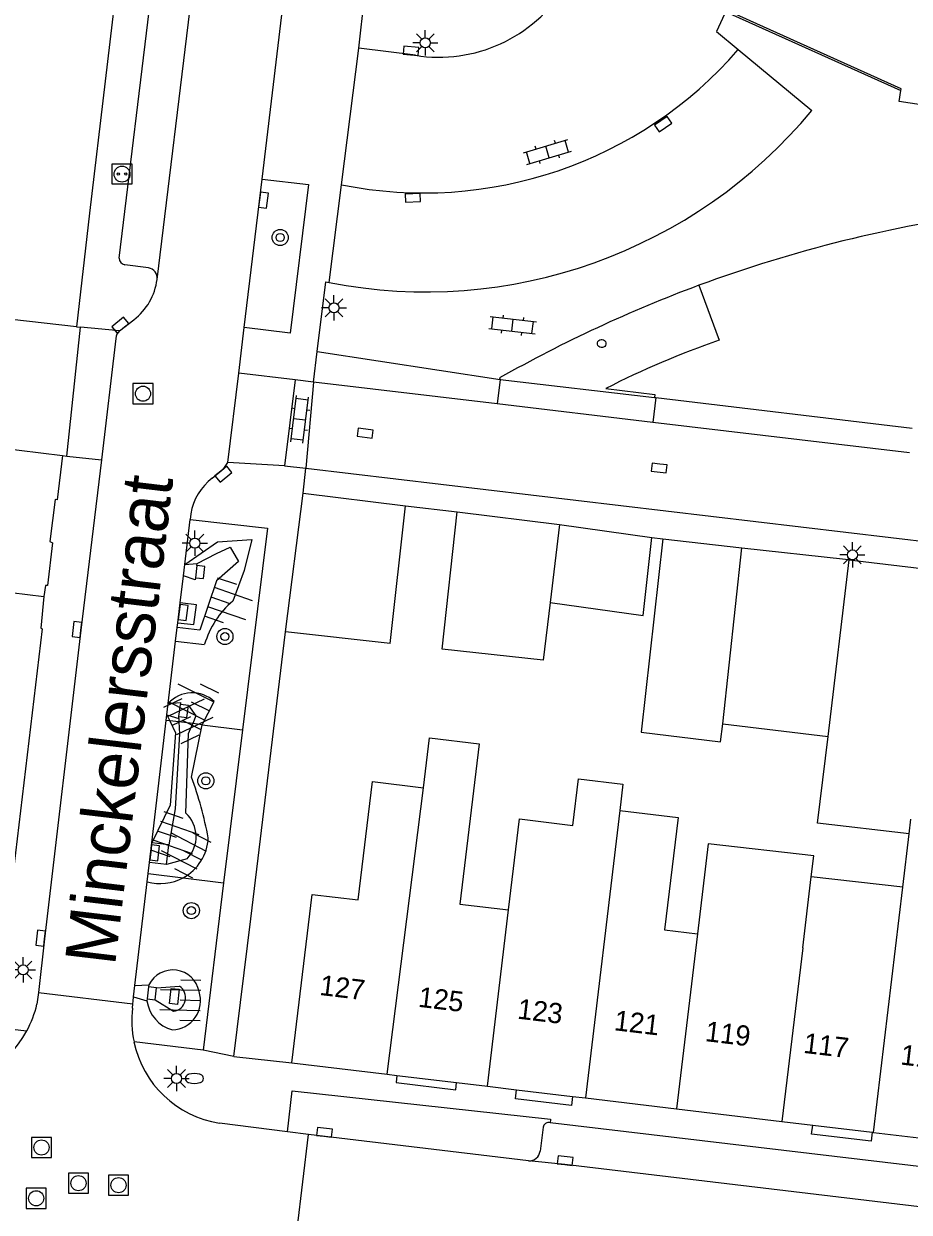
# Model space of a CAD drawing. Extents: x 132998 to 136004, y 396998 to 398512.
# Drawn here: x 134193.1 to 134237, y 397118.7 to 397177.6 of the extents above; entities that cross this region are included whole.
import ezdxf

# ---------------------------------------------------------------- set-up
doc = ezdxf.new("R2010")
doc.units = 0
for name, color, linetype in [('gg-afsc-erfafscheiding', 7, 'Continuous'), ('gg-afsc-hekwerk', 7, 'Continuous'), ('gg-afsc-muur', 7, 'Continuous'), ('gg-anno-huisnummerreeks BGT', 7, 'Continuous'), ('gg-anno-openbare ruimte label', 7, 'Continuous'), ('gg-bbg-bijgebouw', 7, 'Continuous'), ('gg-bbg-gedigitaliseerde bebouwing', 7, 'Continuous'), ('gg-bbg-gedigitaliseerde bijgebouw', 7, 'Continuous'), ('gg-bbg-hoofdgebouw', 7, 'Continuous'), ('gg-bbg-onder overbouw', 7, 'Continuous'), ('gg-bbg-pand overbouw', 7, 'Continuous'), ('gg-bbg-pilaar onder overbouw', 7, 'Continuous'), ('gg-bbg-tussenscheiding', 7, 'Continuous'), ('gg-knt-bovenkant onderkant talud', 7, 'Continuous'), ('gg-knt-verharding', 7, 'Continuous'), ('gg-knt-verharding nz', 7, 'Continuous'), ('gt-grn-groengrens', 7, 'Continuous'), ('gt-grn-weggrens', 7, 'Continuous'), ('gt-symb-boom', 7, 'Continuous'), ('gt-symb-brandkraan', 7, 'Continuous'), ('gt-symb-klinker verharding', 7, 'Continuous'), ('gt-symb-kolk', 7, 'Continuous'), ('gt-symb-kolk center center', 7, 'Continuous'), ('gt-symb-laadpunt elektrisch vervoer', 7, 'Continuous'), ('gt-symb-lichtmast', 7, 'Continuous'), ('gt-symb-rioolschacht', 7, 'Continuous'), ('gt-symb-talud symbool', 7, 'Continuous')]:
    doc.layers.add(name, color=color, linetype=linetype)

# ---------------------------------------------------------------- blocks, each defined once
blk = doc.blocks.new('gt0-KOLK')
at = {"layer": 'gt-symb-kolk'}
blk.add_lwpolyline([(0, 0), (0.375, 0), (0.375, 0.4), (-0.375, 0.4), (-0.375, 0), (0, 0)], dxfattribs=at)
blk = doc.blocks.new('gt0-LMAST')
at = {"layer": 'gt-symb-lichtmast'}
for p, q in [((-0.005, 0.246), (-0.005, 0.621)), ((-0.182, 0.173), (-0.447, 0.438)), ((0.172, 0.173), (0.437, 0.438)), ((-0.255, -0.004), (-0.63, -0.004)), ((-0.182, -0.181), (-0.447, -0.446)), ((-0.005, -0.254), (-0.005, -0.629)), ((0.437, -0.446), (0.172, -0.181)), ((0.245, -0.004), (0.62, -0.004))]:
    blk.add_line(p, q, dxfattribs=at)
blk.add_circle((-0.005, -0.004), 0.25, dxfattribs=at)
blk = doc.blocks.new('gt0-BOOM')
at = {"layer": 'gt-symb-boom'}
for radius in [0.4, 0.2]:
    blk.add_circle((0, 0), radius, dxfattribs=at)
blk = doc.blocks.new('gt0-KL1')
at = {"layer": 'gt-symb-klinker verharding'}
for p, q in [((-1.15, 0.3), (1.15, 0.3)), ((-1, -0.3), (-1, 0.3)), ((-0.5, 0.3), (-0.5, 0.45)), ((0, -0.3), (0, 0.3)), ((0.5, 0.3), (0.5, 0.45)), ((1, -0.3), (1, 0.3)), ((-1.15, -0.3), (1.15, -0.3)), ((-0.5, -0.45), (-0.5, -0.3)), ((0.5, -0.45), (0.5, -0.3))]:
    blk.add_line(p, q, dxfattribs=at)
blk = doc.blocks.new('gt0-TALUD_1')
at = {"layer": 'gt-symb-talud symbool'}
for p, q in [((-1, -1), (-1, 0)), ((-0.5, -2), (-0.5, 0)), ((0, -1), (0, 0)), ((0.5, -2), (0.5, 0)), ((1, -1), (1, 0))]:
    blk.add_line(p, q, dxfattribs=at)
blk = doc.blocks.new('gt0-BR')
at = {"layer": 'gt-symb-brandkraan'}
for centre, radius, start, end in [((-0.244, 0), 0.206, 107.56694, 252.43307), ((0.599, -2.664), 3, 106.89205, 107.56694), ((0, -0.691), 0.938, 73.10799, 106.89205), ((-0.599, -2.664), 3, 72.43309, 73.10799), ((0.244, 0), 0.206, 287.56695, 72.43309), ((0.599, 2.664), 3, 252.43307, 253.10797), ((0, 0.691), 0.938, 253.10797, 286.89206), ((-0.599, 2.664), 3, 286.89206, 287.56695)]:
    blk.add_arc(centre, radius, start, end, dxfattribs=at)
blk = doc.blocks.new('gt0-KOLKCC')
at = {"layer": 'gt-symb-kolk center center'}
blk.add_lwpolyline([(-0.375, 0.2), (0.375, 0.2), (0.375, -0.2), (-0.375, -0.2)], close=True, dxfattribs=at)
blk = doc.blocks.new('gt0-RS')
at = {"layer": 'gt-symb-rioolschacht'}
blk.add_lwpolyline([(-0.5, -0.5), (0.5, -0.5), (0.5, 0.5), (-0.5, 0.5)], close=True, dxfattribs=at)
blk.add_circle((0, 0), 0.375, dxfattribs=at)
blk = doc.blocks.new('gt0-LEV')
at = {"layer": 'gt-symb-laadpunt elektrisch vervoer'}
blk.add_lwpolyline([(-0.486, 0.501), (0.486, 0.501), (0.486, -0.499), (-0.486, -0.499)], close=True, dxfattribs=at)
for centre, radius in [((0, 0), 0.393), ((-0.186, 0), 0.0566), ((0.186, 0), 0.0566)]:
    blk.add_circle(centre, radius, dxfattribs=at)

msp = doc.modelspace()

# ---------------------------------------------------------------- linework, layer by layer
at = {"layer": 'gg-afsc-erfafscheiding'}
for p, q in [((134212.037, 397153.691), (134214.598, 397153.379)), ((134224.24, 397152.11), (134224.783, 397152.049))]:
    msp.add_line(p, q, dxfattribs=at)
at = {"layer": 'gg-afsc-hekwerk'}
msp.add_line((134203.538, 397126.416), (134204.369, 397133.225), dxfattribs=at)
for points in [[(134236.575, 397174.247), (134236.587, 397174.328), (134227.942, 397178.235)], [(134238.458, 397173.413), (134236.497, 397173.699), (134236.575, 397174.247)]]:
    msp.add_lwpolyline(points, dxfattribs=at)
at = {"layer": 'gg-afsc-muur'}
for p, q in [((134195.73, 397162.55), (134192.537, 397162.919)), ((134204.369, 397133.225), (134206.1, 397147.44)), ((134203.538, 397126.416), (134206.41, 397126.1))]:
    msp.add_line(p, q, dxfattribs=at)
for points in [[(134197.939, 397181.274), (134196.39, 397168.18), (134195.73, 397162.55)], [(134194.12, 397149.195), (134193.973, 397147.633), (134194.039, 397147.592), (134192.64, 397135.81)]]:
    msp.add_lwpolyline(points, dxfattribs=at)
at = {"layer": 'gg-bbg-bijgebouw'}
for p, q in [((134191.73, 397156.59), (134195.045, 397156.176)), ((134206.1, 397147.44), (134206.96, 397154.31)), ((134206.96, 397154.31), (134212.037, 397153.691)), ((134214.598, 397153.379), (134219.67, 397152.76)), ((134219.67, 397152.76), (134224.24, 397152.11)), ((134224.783, 397152.049), (134228.699, 397151.611)), ((134234.018, 397151.017), (134238.545, 397150.47))]:
    msp.add_line(p, q, dxfattribs=at)
for points in [[(134195.045, 397156.176), (134194.775, 397153.989), (134194.676, 397154.001), (134194.412, 397151.918), (134194.545, 397151.857), (134194.308, 397149.733), (134194.209, 397149.744), (134194.12, 397149.195)], [(134228.699, 397151.611), (134233.83, 397151.04), (134234.018, 397151.017)]]:
    msp.add_lwpolyline(points, dxfattribs=at)
at = {"layer": 'gg-bbg-gedigitaliseerde bebouwing'}
for p, q in [((134210.4, 397140.03), (134212.926, 397139.724)), ((134236.67, 397134.802), (134236.987, 397137.448)), ((134231.718, 397131.791), (134232.14, 397135.316)), ((134236.67, 397134.802), (134232.14, 397135.316))]:
    msp.add_line(p, q, dxfattribs=at)
for points in [[(134212.926, 397139.724), (134213.229, 397142.191), (134215.683, 397141.894), (134214.726, 397133.963), (134217.146, 397133.673)], [(134217.146, 397133.673), (134217.685, 397138.176), (134220.326, 397137.86), (134220.602, 397140.17), (134222.811, 397139.906), (134222.653, 397138.589)], [(134222.653, 397138.589), (134225.539, 397138.244), (134224.873, 397132.682), (134226.507, 397132.486)], [(134232.14, 397135.316), (134232.264, 397136.349), (134227.04, 397136.942), (134226.507, 397132.486)]]:
    msp.add_lwpolyline(points, dxfattribs=at)
at = {"layer": 'gg-bbg-gedigitaliseerde bijgebouw'}
for p, q in [((134211.285, 397146.868), (134212.037, 397153.691)), ((134213.849, 397146.586), (134214.598, 397153.379)), ((134211.285, 397146.868), (134206.1, 397147.44)), ((134227.756, 397142.894), (134232.971, 397142.264))]:
    msp.add_line(p, q, dxfattribs=at)
for points in [[(134191.33, 397153.36), (134190.864, 397149.598), (134194.12, 397149.195)], [(134219.202, 397148.901), (134223.81, 397148.245), (134224.24, 397152.11)], [(134224.783, 397152.049), (134223.71, 397142.47), (134227.647, 397141.99), (134227.756, 397142.894)], [(134219.202, 397148.901), (134218.855, 397146.034), (134213.849, 397146.586)], [(134236.987, 397137.448), (134232.456, 397137.962), (134232.971, 397142.264)]]:
    msp.add_lwpolyline(points, dxfattribs=at)
at = {"layer": 'gg-bbg-hoofdgebouw'}
for p, q in [((134224.379, 397159.051), (134224.435, 397159.044)), ((134224.435, 397159.044), (134237.147, 397157.534)), ((134206.41, 397126.1), (134211.131, 397125.535)), ((134211.131, 397125.535), (134211.611, 397125.478)), ((134211.611, 397125.478), (134214.567, 397125.124)), ((134214.567, 397125.124), (134216.101, 397124.941)), ((134216.101, 397124.941), (134217.54, 397124.769)), ((134217.54, 397124.769), (134220.318, 397124.437)), ((134220.318, 397124.437), (134220.951, 397124.361)), ((134220.951, 397124.361), (134225.47, 397123.82)), ((134225.47, 397123.82), (134230.69, 397123.195)), ((134230.69, 397123.195), (134232.21, 397123.013)), ((134232.21, 397123.013), (134235.158, 397122.661)), ((134235.158, 397122.661), (134235.217, 397122.654)), ((134235.217, 397122.654), (134240.227, 397122.055))]:
    msp.add_line(p, q, dxfattribs=at)
msp.add_lwpolyline([(134206.41, 397126.1), (134207.41, 397134.44), (134209.7, 397134.17), (134210.4, 397140.03)], dxfattribs=at)
msp.add_arc((134250.073, 397100.892), 67.911, 97.63738, 110.24502, dxfattribs=at)
at = {"layer": 'gg-bbg-onder overbouw'}
msp.add_line((134226.573, 397164.607), (134227.578, 397161.885), dxfattribs=at)
msp.add_lwpolyline([(134221.962, 397159.494), (134224.393, 397159.196), (134224.379, 397159.051)], dxfattribs=at)
msp.add_arc((134241.785, 397120.723), 43.545, 109.0428, 117.08075, dxfattribs=at)
at = {"layer": 'gg-bbg-pand overbouw'}
for p, q in [((134216.698, 397160.018), (134216.722, 397159.937)), ((134216.722, 397159.937), (134224.379, 397159.051))]:
    msp.add_line(p, q, dxfattribs=at)
msp.add_arc((134251.141, 397098.82), 70.224, 110.47802, 119.3714, dxfattribs=at)
at = {"layer": 'gg-bbg-pilaar onder overbouw'}
msp.add_lwpolyline([(134221.611, 397161.869), (134221.663, 397161.908), (134221.724, 397161.928), (134221.789, 397161.929), (134221.851, 397161.909), (134221.903, 397161.871), (134221.942, 397161.819), (134221.962, 397161.758), (134221.963, 397161.693), (134221.943, 397161.631), (134221.905, 397161.579), (134221.853, 397161.54), (134221.792, 397161.52), (134221.727, 397161.519), (134221.665, 397161.539), (134221.613, 397161.577), (134221.574, 397161.629), (134221.554, 397161.69), (134221.553, 397161.755), (134221.573, 397161.817), (134221.611, 397161.869)], dxfattribs=at)
at = {"layer": 'gg-bbg-tussenscheiding'}
for p, q in [((134219.67, 397152.76), (134219.202, 397148.901)), ((134227.756, 397142.894), (134228.699, 397151.611)), ((134232.971, 397142.264), (134234.018, 397151.017)), ((134211.131, 397125.535), (134212.926, 397139.724)), ((134222.653, 397138.589), (134220.951, 397124.361)), ((134236.987, 397137.448), (134237.074, 397138.175)), ((134235.217, 397122.654), (134236.67, 397134.802)), ((134216.101, 397124.941), (134217.146, 397133.673)), ((134226.507, 397132.486), (134225.47, 397123.82)), ((134231.718, 397131.791), (134230.69, 397123.195))]:
    msp.add_line(p, q, dxfattribs=at)
at = {"layer": 'gg-knt-bovenkant onderkant talud'}
for p, q in [((134200.651, 397146.983), (134202.086, 397146.825)), ((134201.97, 397142.845), (134202.558, 397143.99)), ((134200.22, 397143.336), (134200.363, 397143.035)), ((134200.801, 397143.146), (134200.809, 397142.982)), ((134201.436, 397140.255), (134201.97, 397142.845)), ((134201.22, 397136.21), (134200.193, 397135.921)), ((134199.709, 397129.82), (134200.838, 397129.897)), ((134199.638, 397129.225), (134200.544, 397128.656))]:
    msp.add_line(p, q, dxfattribs=at)
for points in [[(134201.099, 397150.771), (134202.727, 397151.897), (134204.425, 397152.009), (134204.049, 397150.482), (134203.484, 397148.962)], [(134201.709, 397150.82), (134202.679, 397151.317), (134203.348, 397151.645), (134203.76, 397150.928), (134202.681, 397149.966), (134201.848, 397147.529), (134200.731, 397147.661)], [(134201.281, 397143.794), (134201.657, 397143.279), (134201.494, 397142.901)], [(134200.363, 397143.035), (134200.646, 397142.441), (134200.371, 397138.853), (134199.47, 397136.994)], [(134200.809, 397142.982), (134200.836, 397142.394), (134200.625, 397138.68), (134200.308, 397136.894)], [(134201.159, 397138.461), (134201.283, 397142.41), (134201.494, 397142.901)]]:
    msp.add_lwpolyline(points, dxfattribs=at)
for centre, radius, start, end in [((134206.29, 397145.601), 4.379, 129.85386, 163.76167), ((134201.469, 397142.849), 1.578, 46.3326, 138.55677), ((134182.546, 397133.412), 20.091, 11.00026, 19.91239), ((134200.098, 397137.306), 1.568, 315.66533, 47.43923), ((134199.888, 397137.362), 2.383, 298.25138, 357.21472), ((134199.888, 397137.36), 2.381, 254.26177, 298.28389), ((134200.51, 397129.377), 1.325, 11.12313, 153.57895), ((134200.463, 397129.331), 0.68, 276.88547, 56.45856), ((134200.427, 397129.182), 1.455, 272.32914, 18.07124), ((134200.971, 397129.419), 1.759, 188.07142, 254.00764)]:
    msp.add_arc(centre, radius, start, end, dxfattribs=at)
at = {"layer": 'gg-knt-verharding'}
for p, q in [((134209.72, 397176.351), (134210.548, 397183.662)), ((134197.854, 397165.946), (134199.904, 397182.858)), ((134227.902, 397178.146), (134236.575, 397174.247)), ((134204.93, 397169.866), (134205.909, 397177.998)), ((134227.849, 397178.032), (134227.449, 397177.166)), ((134227.449, 397177.166), (134228.525, 397176.278)), ((134208.867, 397169.584), (134209.72, 397176.351)), ((134212.525, 397175.993), (134209.72, 397176.351)), ((134228.525, 397176.278), (134232.176, 397173.269)), ((134204.045, 397162.513), (134204.93, 397169.866)), ((134208.256, 397164.742), (134208.867, 397169.584)), ((134199.311, 397165.47), (134198.132, 397165.624)), ((134197.873, 397162.35), (134198.574, 397162.899)), ((134195.258, 397156.145), (134195.929, 397162.527)), ((134195.73, 397162.55), (134195.929, 397162.527)), ((134203.774, 397160.26), (134204.045, 397162.513)), ((134197.692, 397161.97), (134196.971, 397155.965)), ((134207.481, 397159.811), (134207.667, 397161.323)), ((134203.24, 397155.825), (134203.774, 397160.26)), ((134206.564, 397159.92), (134206.046, 397155.67)), ((134207.481, 397159.811), (134206.564, 397159.92)), ((134216.722, 397159.937), (134216.582, 397158.731)), ((134216.582, 397158.731), (134207.481, 397159.811)), ((134224.29, 397157.817), (134216.582, 397158.731)), ((134224.435, 397159.044), (134224.29, 397157.817)), ((134237.001, 397156.309), (134224.29, 397157.817)), ((134195.045, 397156.176), (134195.258, 397156.145)), ((134206.046, 397155.67), (134207.104, 397155.545)), ((134207.104, 397155.545), (134324.958, 397141.589)), ((134201.099, 397150.771), (134201.363, 397153.004)), ((134201.397, 397153.288), (134201.363, 397153.004)), ((134201.033, 397150.215), (134201.099, 397150.771)), ((134201.099, 397150.771), (134201.709, 397150.82)), ((134201.697, 397150.721), (134201.627, 397150.125)), ((134201.697, 397150.721), (134201.709, 397150.82)), ((134200.875, 397148.876), (134201.033, 397150.215)), ((134200.759, 397147.896), (134200.875, 397148.876)), ((134200.651, 397146.983), (134200.731, 397147.661)), ((134200.731, 397147.661), (134200.759, 397147.896)), ((134200.286, 397143.893), (134200.651, 397146.983)), ((134200.22, 397143.336), (134200.285, 397143.892)), ((134200.813, 397143.245), (134200.883, 397143.841)), ((134201.281, 397143.794), (134200.883, 397143.841)), ((134199.47, 397136.994), (134200.187, 397143.056)), ((134200.187, 397143.056), (134200.22, 397143.336)), ((134200.22, 397143.336), (134200.801, 397143.146)), ((134200.801, 397143.146), (134200.813, 397143.245)), ((134203.965, 397142.599), (134203.029, 397135.015)), ((134199.354, 397136.02), (134199.47, 397136.994)), ((134200.308, 397136.894), (134199.47, 397136.994)), ((134200.193, 397135.921), (134200.308, 397136.894)), ((134199.29, 397135.476), (134199.354, 397136.02)), ((134200.193, 397135.921), (134199.354, 397136.02)), ((134199.242, 397135.068), (134199.29, 397135.476)), ((134198.634, 397129.927), (134199.242, 397135.068)), ((134203.029, 397135.015), (134202.006, 397126.72)), ((134198.568, 397129.371), (134198.634, 397129.927)), ((134198.634, 397129.927), (134199.323, 397129.967)), ((134199.323, 397129.967), (134199.311, 397129.867)), ((134193.849, 397129.59), (134193.781, 397129.002)), ((134193.849, 397129.59), (134198.533, 397129.025)), ((134198.568, 397129.371), (134199.229, 397129.172)), ((134199.311, 397129.867), (134199.241, 397129.272)), ((134199.709, 397129.82), (134199.311, 397129.867)), ((134199.638, 397129.225), (134199.709, 397129.82)), ((134198.516, 397128.81), (134198.533, 397129.025)), ((134199.241, 397129.272), (134199.229, 397129.172)), ((134199.241, 397129.272), (134199.638, 397129.225)), ((134202.006, 397126.72), (134198.587, 397127.139)), ((134206.194, 397122.679), (134202.817, 397123.118)), ((134218.86, 397122.907), (134218.708, 397121.721)), ((134252.98, 397119.122), (134219.203, 397123.129)), ((134207.23, 397122.554), (134206.194, 397122.679)), ((134206.667, 397117.868), (134207.23, 397122.554)), ((134218.139, 397121.245), (134207.23, 397122.554))]:
    msp.add_line(p, q, dxfattribs=at)
for points in [[(134204.93, 397169.866), (134207.237, 397169.596), (134206.322, 397162.239), (134204.045, 397162.513)], [(134207.667, 397161.323), (134208.093, 397164.774), (134208.256, 397164.742)], [(134196.971, 397155.965), (134195.96, 397147.535), (134194.159, 397132.249), (134193.849, 397129.59)], [(134202.466, 397155.059), (134203.044, 397155.531), (134203.24, 397155.825)], [(134201.363, 397153.004), (134205.195, 397152.57), (134203.965, 397142.599)], [(134201.627, 397150.125), (134202.024, 397150.078), (134202.094, 397150.674), (134201.697, 397150.721)], [(134201.627, 397150.125), (134201.615, 397150.026), (134201.033, 397150.215)], [(134200.759, 397147.896), (134201.559, 397147.813), (134201.679, 397148.78), (134200.875, 397148.876)], [(134200.285, 397143.892), (134200.895, 397143.941), (134200.883, 397143.841)], [(134200.813, 397143.245), (134201.21, 397143.198), (134201.281, 397143.794)], [(134198.533, 397129.025), (134198.543, 397129.158), (134198.568, 397129.371)], [(134211.611, 397125.478), (134211.569, 397125.127), (134214.524, 397124.766), (134214.567, 397125.124)], [(134206.194, 397122.679), (134206.416, 397124.709), (134219.222, 397123.308), (134219.203, 397123.129)], [(134220.318, 397124.437), (134220.265, 397123.996), (134217.485, 397124.31), (134217.54, 397124.769)], [(134235.158, 397122.661), (134235.105, 397122.219), (134232.156, 397122.564), (134232.21, 397123.013)]]:
    msp.add_lwpolyline(points, dxfattribs=at)
for centre, radius, start, end in [((134213.692, 397183.245), 7.345, 260.85659, 328.28834), ((134213.032, 397189.159), 24.88, 258.93385, 320.30641), ((134198.18, 397165.947), 0.326, 180.12384, 261.48779), ((134199.213, 397164.96), 0.519, 353.36807, 79.13961), ((134196.829, 397165.24), 2.92, 306.7024, 353.30954), ((134198.178, 397161.972), 0.486, 128.87347, 180.18813), ((134204.167, 397152.824), 2.809, 127.27528, 170.4932), ((134188.418, 397130.323), 5.523, 331.45615, 346.16036), ((134203.614, 397128.19), 5.135, 173.06134, 191.80467), ((134188.437, 397130.318), 5.504, 269.02766, 331.40708), ((134203.612, 397128.19), 5.134, 191.81182, 261.09019), ((134219.125, 397122.874), 0.267, 72.96634, 172.858), ((134218.163, 397121.795), 0.55, 267.52054, 352.30816)]:
    msp.add_arc(centre, radius, start, end, dxfattribs=at)
at = {"layer": 'gg-knt-verharding nz'}
msp.add_line((134199.729, 397164.9), (134201.993, 397183.432), dxfattribs=at)
msp.add_lwpolyline([(134253.552, 397117.055), (134219.929, 397121.06), (134218.139, 397121.245)], dxfattribs=at)
msp.add_arc((134212.943, 397189.826), 20.648, 258.61558, 318.99419, dxfattribs=at)
at = {"layer": 'gt-grn-groengrens'}
for p, q in [((134200.363, 397143.035), (134200.187, 397143.056)), ((134200.809, 397142.982), (134200.363, 397143.035)), ((134201.494, 397142.901), (134200.809, 397142.982)), ((134201.97, 397142.845), (134201.494, 397142.901)), ((134201.97, 397142.845), (134203.965, 397142.599)), ((134199.29, 397135.476), (134201.016, 397135.263)), ((134201.016, 397135.263), (134203.029, 397135.015))]:
    msp.add_line(p, q, dxfattribs=at)
at = {"layer": 'gt-grn-weggrens'}
for p, q in [((134197.873, 397162.35), (134195.929, 397162.527)), ((134207.667, 397161.323), (134216.722, 397159.937)), ((134206.564, 397159.92), (134203.774, 397160.26)), ((134207.481, 397159.811), (134207.104, 397155.545)), ((134195.258, 397156.145), (134196.971, 397155.965)), ((134206.046, 397155.67), (134203.24, 397155.825)), ((134206.96, 397154.31), (134207.104, 397155.545)), ((134191.7, 397127.87), (134193.27, 397127.684)), ((134203.538, 397126.416), (134202.006, 397126.72))]:
    msp.add_line(p, q, dxfattribs=at)

# ---------------------------------------------------------------- block references
at = {"layer": 'gt-symb-boom'}
for p in [(134205.828, 397166.971), (134203.091, 397147.212), (134202.146, 397140.065), (134201.429, 397133.64)]:
    msp.add_blockref('gt0-BOOM', p, dxfattribs=at)
at = {"layer": 'gt-symb-brandkraan'}
msp.add_blockref('gt0-BR', (134201.581, 397125.327), dxfattribs=at)
at = {"layer": 'gt-symb-klinker verharding'}
for p, rotation in [((134219.068, 397171.207), 16.441280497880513), ((134217.345, 397162.627), -6.549091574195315), ((134206.789, 397157.963), 83.05258934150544)]:
    msp.add_blockref('gt0-KL1', p, dxfattribs=dict(at, rotation=rotation))
at = {"layer": 'gt-symb-kolk'}
for p, rotation in [((134212.288, 397176.015), -5.334440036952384), ((134224.689, 397172.742), -145.22870835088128), ((134204.807, 397168.843), -96.86777212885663), ((134212.394, 397169.141), -177.8789036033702), ((134198.039, 397162.48), 39.44497810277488), ((134210.068, 397157.48), 173.22321716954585), ((134224.63, 397155.754), 173.16632765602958), ((134202.888, 397155.404), -140.75544549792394), ((134200.822, 397148.429), -96.74566581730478), ((134195.96, 397147.535), 83.15626504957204), ((134199.414, 397136.527), -96.74566581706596), ((134194.159, 397132.249), 83.27837675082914), ((134207.998, 397122.462), -6.843734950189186), ((134219.929, 397121.06), -6.778671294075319)]:
    msp.add_blockref('gt0-KOLK', p, dxfattribs=dict(at, rotation=rotation))
at = {"layer": 'gt-symb-kolk center center', "rotation": -96.42129290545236}
msp.add_blockref('gt0-KOLKCC', (134200.584, 397129.391), dxfattribs=at)
at = {"layer": 'gt-symb-laadpunt elektrisch vervoer'}
msp.add_blockref('gt0-LEV', (134197.995, 397170.112), dxfattribs=at)
at = {"layer": 'gt-symb-lichtmast'}
for p in [(134213.024, 397176.614), (134208.5, 397163.494), (134201.605, 397151.837), (134234.182, 397151.257), (134193.095, 397130.705), (134200.7, 397125.327)]:
    msp.add_blockref('gt0-LMAST', p, dxfattribs=at)
at = {"layer": 'gt-symb-rioolschacht'}
for p in [(134199.033, 397159.237), (134194.002, 397121.91), (134195.834, 397120.139), (134197.821, 397120.041), (134193.743, 397119.393)]:
    msp.add_blockref('gt0-RS', p, dxfattribs=at)
at = {"layer": 'gt-symb-talud symbool'}
for p, xscale, yscale, rotation in [((134202.405, 397149.16), 0.9999459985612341, 0.9999459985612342, 71.09393899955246), ((134202.319, 397143.525), 1.000416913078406, 1.000416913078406, -116.53943840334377), ((134200.475, 397142.801), 0.9997724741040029, 0.9997724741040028, 115.28348016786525), ((134199.754, 397137.58), 1.0003044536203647, 1.0003044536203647, 70.85862621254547), ((134201.937, 397136.147), 0.9996124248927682, 0.9996124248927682, -117.33407585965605), ((134201.882, 397129.192), 1.0002419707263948, 1.000241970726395, -91.26030384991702)]:
    msp.add_blockref('gt0-TALUD_1', p, dxfattribs=dict(at, xscale=xscale, yscale=yscale, rotation=rotation))

# ---------------------------------------------------------------- texts
at = {"layer": 'gg-anno-huisnummerreeks BGT'}
for s, p in [('127', (134207.75, 397129.465)), ('125', (134212.636, 397128.88)), ('123', (134217.546, 397128.293)), ('121', (134222.337, 397127.72)), ('119', (134226.847, 397127.18)), ('117', (134231.716, 397126.598)), ('115', (134236.525, 397126.023))]:
    msp.add_text(s, height=1, rotation=353.2, dxfattribs=at).set_placement(p)
at = {"layer": 'gg-anno-openbare ruimte label'}
msp.add_text('Minckelersstraat', height=2.5, rotation=83.2, dxfattribs=at).set_placement((134197.643, 397130.863))

doc.saveas('drawing.dxf')
